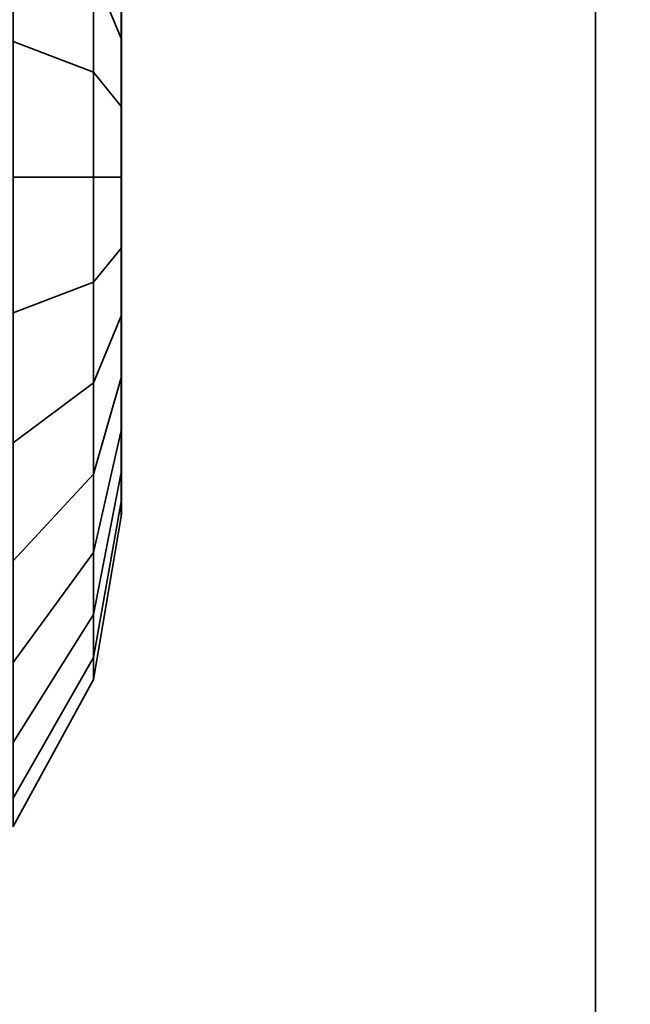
# Model space of a CAD drawing. Header units: millimetres. Extents: x -603 to 3703, y -120 to 193.
# Tile 301 of 656: x 1011.65 to 1012.551, y -17.219 to -15.768. Entities that reach past the tile are written whole.
import ezdxf

# ---------------------------------------------------------------- set-up
doc = ezdxf.new("R2010")
doc.units = ezdxf.units.MM
doc.layers.add('152', color=7, linetype='Continuous', true_color=0xffffff)

# ---------------------------------------------------------------- blocks, each defined once
blk = doc.blocks.new('UG_SURFACE_002')
at = {"layer": '152', "color": 252, "linetype": 'Continuous', "lineweight": 35}
for points in [[(2177.5, -35, 2213.0001), (2177.5, 174.4, 2213.0001), (822.5, 174.4, 2213.0001), (822.5, -35, 2213.0001)], [(972.5, -35, 2063), (972.5, 174.4, 2063), (2027.4999, 174.4, 2063), (2027.4999, -35, 2063)]]:
    blk.add_3dface(points, dxfattribs=at)
blk = doc.blocks.new('UG_SURFACE_087')
at = {"layer": '152', "color": 252, "linetype": 'Continuous', "lineweight": 35}
for points in [[(1011, 14.42, 2022.5), (1011, -46.92, 2022.5), (1012.5, -46.92, 2020.9999), (1012.5, 14.42, 2020.9999)], [(1012.5, 14.42, -7), (1012.5, -46.92, -7), (1011, -46.92, -7), (1011, 14.42, -7)], [(1012.5, -46.92, 2020.9999), (1012.5, -46.92, -7), (1012.5, 14.42, -7), (1012.5, 14.42, 2020.9999)]]:
    blk.add_3dface(points, dxfattribs=at)
blk = doc.blocks.new('UG_SURFACE_088')
at = {"layer": '152', "color": 252, "linetype": 'Continuous', "lineweight": 35}
for points in [[(1011, 14.42, 2022.5), (1011, -46.92, 2022.5), (1012.5, -46.92, 2020.9999), (1012.5, 14.42, 2020.9999)], [(1012.5, 14.42, -7), (1012.5, -46.92, -7), (1011, -46.92, -7), (1011, 14.42, -7)], [(1012.5, -46.92, 2020.9999), (1012.5, -46.92, -7), (1012.5, 14.42, -7), (1012.5, 14.42, 2020.9999)]]:
    blk.add_3dface(points, dxfattribs=at)
blk = doc.blocks.new('UG_SURFACE_089')
at = {"layer": '152', "color": 252, "linetype": 'Continuous', "lineweight": 35}
for points in [[(1011, -46.92, 2022.5), (1989, -46.92, 2022.5), (1989, 14.42, 2022.5), (1011, 14.42, 2022.5)], [(1011, -46.92, 2022.5), (1011, 14.42, 2022.5), (1012.5, 14.42, 2020.9999), (1012.5, -46.92, 2020.9999)], [(1012.5, -46.92, 2020.9999), (1012.5, 14.42, 2020.9999), (1987.5, 14.42, 2020.9999), (1987.5, -46.92, 2020.9999)]]:
    blk.add_3dface(points, dxfattribs=at)
blk = doc.blocks.new('UG_SURFACE_091')
at = {"layer": '152', "color": 252, "linetype": 'Continuous', "lineweight": 35}
for points in [[(1011.6403, -15.7999, 999.0584), (1011.6403, -15.4342, 999.2213), (1011.7589, -15.5623, 999.3975), (1011.7589, -15.8452, 999.2716)], [(1011.7589, -15.8452, 1180.7284), (1011.7589, -15.5623, 1180.6024), (1011.6403, -15.4342, 1180.7787), (1011.6403, -15.7999, 1180.9416)], [(1011.7589, -15.4466, 1000.4983), (1011.7589, -15.6971, 1000.6803), (1011.8001, -15.7966, 1000.4568), (1011.8001, -15.6284, 1000.3346)], [(1011.8001, -15.6284, 1179.6654), (1011.8001, -15.7966, 1179.5433), (1011.7589, -15.6971, 1179.3197), (1011.7589, -15.4466, 1179.5018)], [(1011.8001, -15.567, 999.75), (1011.8001, -15.5027, 999.9477), (1011.8001, -15.5245, 1000.1545), (1011.8001, -16, 1000)], [(1011.8001, -15.6284, 1179.6654), (1011.8001, -15.5245, 1179.8455), (1011.8001, -15.5027, 1180.0523), (1011.8001, -16, 1179.9999)], [(1011.8001, -15.5027, 1180.0523), (1011.8001, -15.567, 1180.25), (1011.8001, -15.7061, 1180.4045), (1011.8001, -16, 1179.9999)], [(1011.8001, -15.5245, 1000.1545), (1011.8001, -15.6284, 1000.3346), (1011.8001, -15.7966, 1000.4568), (1011.8001, -16, 1000)], [(1011.7589, -15.8452, 999.2716), (1011.7589, -15.5623, 999.3975), (1011.8001, -15.7061, 999.5955), (1011.8001, -15.896, 999.5109)], [(1011.8001, -15.896, 1180.4891), (1011.8001, -15.7061, 1180.4045), (1011.7589, -15.5623, 1180.6024), (1011.7589, -15.8452, 1180.7284)], [(1011.8001, -15.896, 999.5109), (1011.8001, -15.7061, 999.5955), (1011.8001, -15.567, 999.75), (1011.8001, -16, 1000)], [(1011.6403, -15.6085, 1000.8794), (1011.6403, -16, 1000.9626), (1011.7589, -16, 1000.7447), (1011.7589, -15.6971, 1000.6803)], [(1011.7589, -15.6971, 1179.3197), (1011.7589, -16, 1179.2554), (1011.6403, -16, 1179.0375), (1011.6403, -15.6085, 1179.1207)], [(1011.8001, -16, 1179.9999), (1011.8001, -15.7966, 1179.5433), (1011.8001, -15.6284, 1179.6654)], [(1011.7589, -15.6971, 1000.6803), (1011.7589, -16, 1000.7447), (1011.8001, -16, 1000.5), (1011.8001, -15.7966, 1000.4568)], [(1011.8001, -15.7966, 1179.5433), (1011.8001, -16, 1179.5), (1011.7589, -16, 1179.2554), (1011.7589, -15.6971, 1179.3197)], [(1011.8001, -15.7061, 1180.4045), (1011.8001, -15.896, 1180.4891), (1011.8001, -16.104, 1180.4891), (1011.8001, -16, 1179.9999)], [(1011.6403, -16.2001, 999.0584), (1011.6403, -15.7999, 999.0584), (1011.7589, -15.8452, 999.2716), (1011.7589, -16.1548, 999.2716)], [(1011.7589, -16.1548, 1180.7284), (1011.7589, -15.8452, 1180.7284), (1011.6403, -15.7999, 1180.9416), (1011.6403, -16.2001, 1180.9416)], [(1011.8001, -15.7966, 1000.4568), (1011.8001, -16, 1000.5), (1011.8001, -16.2034, 1000.4568), (1011.8001, -16, 1000)], [(1011.8001, -16.2034, 1179.5433), (1011.8001, -16, 1179.5), (1011.8001, -15.7966, 1179.5433), (1011.8001, -16, 1179.9999)], [(1011.7589, -16.1548, 999.2716), (1011.7589, -15.8452, 999.2716), (1011.8001, -15.896, 999.5109), (1011.8001, -16.104, 999.5109)], [(1011.8001, -16.104, 1180.4891), (1011.8001, -15.896, 1180.4891), (1011.7589, -15.8452, 1180.7284), (1011.7589, -16.1548, 1180.7284)], [(1011.8001, -16.2939, 999.5955), (1011.8001, -16.104, 999.5109), (1011.8001, -15.896, 999.5109), (1011.8001, -16, 1000)], [(1011.6403, -16, 1000.9626), (1011.6403, -16.3915, 1000.8794), (1011.7589, -16.3029, 1000.6803), (1011.7589, -16, 1000.7447)], [(1011.7589, -16, 1179.2554), (1011.7589, -16.3029, 1179.3197), (1011.6403, -16.3915, 1179.1207), (1011.6403, -16, 1179.0375)], [(1011.7589, -16, 1000.7447), (1011.7589, -16.3029, 1000.6803), (1011.8001, -16.2034, 1000.4568), (1011.8001, -16, 1000.5)], [(1011.8001, -16, 1179.5), (1011.8001, -16.2034, 1179.5433), (1011.7589, -16.3029, 1179.3197), (1011.7589, -16, 1179.2554)], [(1011.8001, -16, 1000), (1011.8001, -16.2034, 1000.4568), (1011.8001, -16.3716, 1000.3346)], [(1011.8001, -16.3716, 1000.3346), (1011.8001, -16.4755, 1000.1545), (1011.8001, -16.4973, 999.9477), (1011.8001, -16, 1000)], [(1011.8001, -16.4973, 999.9477), (1011.8001, -16.433, 999.75), (1011.8001, -16.2939, 999.5955), (1011.8001, -16, 1000)], [(1011.8001, -16.104, 1180.4891), (1011.8001, -16.2939, 1180.4045), (1011.8001, -16.433, 1180.25), (1011.8001, -16, 1179.9999)], [(1011.8001, -16.433, 1180.25), (1011.8001, -16.4973, 1180.0523), (1011.8001, -16.4755, 1179.8455), (1011.8001, -16, 1179.9999)], [(1011.8001, -16.4755, 1179.8455), (1011.8001, -16.3716, 1179.6654), (1011.8001, -16.2034, 1179.5433), (1011.8001, -16, 1179.9999)], [(1011.7589, -16.4377, 999.3975), (1011.7589, -16.1548, 999.2716), (1011.8001, -16.104, 999.5109), (1011.8001, -16.2939, 999.5955)], [(1011.8001, -16.2939, 1180.4045), (1011.8001, -16.104, 1180.4891), (1011.7589, -16.1548, 1180.7284), (1011.7589, -16.4377, 1180.6024)], [(1011.6403, -16.5658, 999.2213), (1011.6403, -16.2001, 999.0584), (1011.7589, -16.1548, 999.2716), (1011.7589, -16.4377, 999.3975)], [(1011.7589, -16.4377, 1180.6024), (1011.7589, -16.1548, 1180.7284), (1011.6403, -16.2001, 1180.9416), (1011.6403, -16.5658, 1180.7787)], [(1011.7589, -16.3029, 1000.6803), (1011.7589, -16.5534, 1000.4983), (1011.8001, -16.3716, 1000.3346), (1011.8001, -16.2034, 1000.4568)], [(1011.8001, -16.2034, 1179.5433), (1011.8001, -16.3716, 1179.6654), (1011.7589, -16.5534, 1179.5018), (1011.7589, -16.3029, 1179.3197)], [(1011.6403, -16.3915, 1000.8794), (1011.6403, -16.7153, 1000.6441), (1011.7589, -16.5534, 1000.4983), (1011.7589, -16.3029, 1000.6803)], [(1011.7589, -16.3029, 1179.3197), (1011.7589, -16.5534, 1179.5018), (1011.6403, -16.7153, 1179.3559), (1011.6403, -16.3915, 1179.1207)], [(1011.7589, -16.6449, 999.6276), (1011.7589, -16.4377, 999.3975), (1011.8001, -16.2939, 999.5955), (1011.8001, -16.433, 999.75)], [(1011.8001, -16.433, 1180.25), (1011.8001, -16.2939, 1180.4045), (1011.7589, -16.4377, 1180.6024), (1011.7589, -16.6449, 1180.3724)], [(1011.7589, -16.5534, 1000.4983), (1011.7589, -16.7082, 1000.2301), (1011.8001, -16.4755, 1000.1545), (1011.8001, -16.3716, 1000.3346)], [(1011.8001, -16.3716, 1179.6654), (1011.8001, -16.4755, 1179.8455), (1011.7589, -16.7082, 1179.7699), (1011.7589, -16.5534, 1179.5018)], [(1011.7589, -16.7406, 999.9222), (1011.7589, -16.6449, 999.6276), (1011.8001, -16.433, 999.75), (1011.8001, -16.4973, 999.9477)], [(1011.8001, -16.4973, 1180.0523), (1011.8001, -16.433, 1180.25), (1011.7589, -16.6449, 1180.3724), (1011.7589, -16.7406, 1180.0778)], [(1011.6403, -16.8336, 999.5187), (1011.6403, -16.5658, 999.2213), (1011.7589, -16.4377, 999.3975), (1011.7589, -16.6449, 999.6276)], [(1011.7589, -16.6449, 1180.3724), (1011.7589, -16.4377, 1180.6024), (1011.6403, -16.5658, 1180.7787), (1011.6403, -16.8336, 1180.4813)], [(1011.7589, -16.7082, 1000.2301), (1011.7589, -16.7406, 999.9222), (1011.8001, -16.4973, 999.9477), (1011.8001, -16.4755, 1000.1545)], [(1011.8001, -16.4755, 1179.8455), (1011.8001, -16.4973, 1180.0523), (1011.7589, -16.7406, 1180.0778), (1011.7589, -16.7082, 1179.7699)], [(1011.6403, -16.7153, 1000.6441), (1011.6403, -16.9155, 1000.2974), (1011.7589, -16.7082, 1000.2301), (1011.7589, -16.5534, 1000.4983)], [(1011.7589, -16.5534, 1179.5018), (1011.7589, -16.7082, 1179.7699), (1011.6403, -16.9155, 1179.7025), (1011.6403, -16.7153, 1179.3559)], [(1011.6403, -16.9573, 999.8994), (1011.6403, -16.8336, 999.5187), (1011.7589, -16.6449, 999.6276), (1011.7589, -16.7406, 999.9222)], [(1011.7589, -16.7406, 1180.0778), (1011.7589, -16.6449, 1180.3724), (1011.6403, -16.8336, 1180.4813), (1011.6403, -16.9573, 1180.1006)], [(1011.6403, -16.9155, 1000.2974), (1011.6403, -16.9573, 999.8994), (1011.7589, -16.7406, 999.9222), (1011.7589, -16.7082, 1000.2301)], [(1011.7589, -16.7082, 1179.7699), (1011.7589, -16.7406, 1180.0778), (1011.6403, -16.9573, 1180.1006), (1011.6403, -16.9155, 1179.7025)]]:
    blk.add_3dface(points, dxfattribs=at)
blk = doc.blocks.new('UG_SURFACE_095')
at = {"layer": '152', "color": 252, "linetype": 'Continuous', "lineweight": 35}
for points in [[(1011.6403, -15.7999, 999.0584), (1011.6403, -15.4342, 999.2213), (1011.7589, -15.5623, 999.3975), (1011.7589, -15.8452, 999.2716)], [(1011.7589, -15.8452, 1180.7284), (1011.7589, -15.5623, 1180.6024), (1011.6403, -15.4342, 1180.7787), (1011.6403, -15.7999, 1180.9416)], [(1011.7589, -15.4466, 1000.4983), (1011.7589, -15.6971, 1000.6803), (1011.8001, -15.7966, 1000.4568), (1011.8001, -15.6284, 1000.3346)], [(1011.8001, -15.6284, 1179.6654), (1011.8001, -15.7966, 1179.5433), (1011.7589, -15.6971, 1179.3197), (1011.7589, -15.4466, 1179.5018)], [(1011.8001, -15.567, 999.75), (1011.8001, -15.5027, 999.9477), (1011.8001, -15.5245, 1000.1545), (1011.8001, -16, 1000)], [(1011.8001, -15.6284, 1179.6654), (1011.8001, -15.5245, 1179.8455), (1011.8001, -15.5027, 1180.0523), (1011.8001, -16, 1179.9999)], [(1011.8001, -15.5027, 1180.0523), (1011.8001, -15.567, 1180.25), (1011.8001, -15.7061, 1180.4045), (1011.8001, -16, 1179.9999)], [(1011.8001, -15.5245, 1000.1545), (1011.8001, -15.6284, 1000.3346), (1011.8001, -15.7966, 1000.4568), (1011.8001, -16, 1000)], [(1011.7589, -15.8452, 999.2716), (1011.7589, -15.5623, 999.3975), (1011.8001, -15.7061, 999.5955), (1011.8001, -15.896, 999.5109)], [(1011.8001, -15.896, 1180.4891), (1011.8001, -15.7061, 1180.4045), (1011.7589, -15.5623, 1180.6024), (1011.7589, -15.8452, 1180.7284)], [(1011.8001, -15.896, 999.5109), (1011.8001, -15.7061, 999.5955), (1011.8001, -15.567, 999.75), (1011.8001, -16, 1000)], [(1011.6403, -15.6085, 1000.8794), (1011.6403, -16, 1000.9626), (1011.7589, -16, 1000.7447), (1011.7589, -15.6971, 1000.6803)], [(1011.7589, -15.6971, 1179.3197), (1011.7589, -16, 1179.2554), (1011.6403, -16, 1179.0375), (1011.6403, -15.6085, 1179.1207)], [(1011.8001, -16, 1179.9999), (1011.8001, -15.7966, 1179.5433), (1011.8001, -15.6284, 1179.6654)], [(1011.7589, -15.6971, 1000.6803), (1011.7589, -16, 1000.7447), (1011.8001, -16, 1000.5), (1011.8001, -15.7966, 1000.4568)], [(1011.8001, -15.7966, 1179.5433), (1011.8001, -16, 1179.5), (1011.7589, -16, 1179.2554), (1011.7589, -15.6971, 1179.3197)], [(1011.8001, -15.7061, 1180.4045), (1011.8001, -15.896, 1180.4891), (1011.8001, -16.104, 1180.4891), (1011.8001, -16, 1179.9999)], [(1011.6403, -16.2001, 999.0584), (1011.6403, -15.7999, 999.0584), (1011.7589, -15.8452, 999.2716), (1011.7589, -16.1548, 999.2716)], [(1011.7589, -16.1548, 1180.7284), (1011.7589, -15.8452, 1180.7284), (1011.6403, -15.7999, 1180.9416), (1011.6403, -16.2001, 1180.9416)], [(1011.8001, -15.7966, 1000.4568), (1011.8001, -16, 1000.5), (1011.8001, -16.2034, 1000.4568), (1011.8001, -16, 1000)], [(1011.8001, -16.2034, 1179.5433), (1011.8001, -16, 1179.5), (1011.8001, -15.7966, 1179.5433), (1011.8001, -16, 1179.9999)], [(1011.7589, -16.1548, 999.2716), (1011.7589, -15.8452, 999.2716), (1011.8001, -15.896, 999.5109), (1011.8001, -16.104, 999.5109)], [(1011.8001, -16.104, 1180.4891), (1011.8001, -15.896, 1180.4891), (1011.7589, -15.8452, 1180.7284), (1011.7589, -16.1548, 1180.7284)], [(1011.8001, -16.2939, 999.5955), (1011.8001, -16.104, 999.5109), (1011.8001, -15.896, 999.5109), (1011.8001, -16, 1000)], [(1011.6403, -16, 1000.9626), (1011.6403, -16.3915, 1000.8794), (1011.7589, -16.3029, 1000.6803), (1011.7589, -16, 1000.7447)], [(1011.7589, -16, 1179.2554), (1011.7589, -16.3029, 1179.3197), (1011.6403, -16.3915, 1179.1207), (1011.6403, -16, 1179.0375)], [(1011.7589, -16, 1000.7447), (1011.7589, -16.3029, 1000.6803), (1011.8001, -16.2034, 1000.4568), (1011.8001, -16, 1000.5)], [(1011.8001, -16, 1179.5), (1011.8001, -16.2034, 1179.5433), (1011.7589, -16.3029, 1179.3197), (1011.7589, -16, 1179.2554)], [(1011.8001, -16, 1000), (1011.8001, -16.2034, 1000.4568), (1011.8001, -16.3716, 1000.3346)], [(1011.8001, -16.3716, 1000.3346), (1011.8001, -16.4755, 1000.1545), (1011.8001, -16.4973, 999.9477), (1011.8001, -16, 1000)], [(1011.8001, -16.4973, 999.9477), (1011.8001, -16.433, 999.75), (1011.8001, -16.2939, 999.5955), (1011.8001, -16, 1000)], [(1011.8001, -16.104, 1180.4891), (1011.8001, -16.2939, 1180.4045), (1011.8001, -16.433, 1180.25), (1011.8001, -16, 1179.9999)], [(1011.8001, -16.433, 1180.25), (1011.8001, -16.4973, 1180.0523), (1011.8001, -16.4755, 1179.8455), (1011.8001, -16, 1179.9999)], [(1011.8001, -16.4755, 1179.8455), (1011.8001, -16.3716, 1179.6654), (1011.8001, -16.2034, 1179.5433), (1011.8001, -16, 1179.9999)], [(1011.7589, -16.4377, 999.3975), (1011.7589, -16.1548, 999.2716), (1011.8001, -16.104, 999.5109), (1011.8001, -16.2939, 999.5955)], [(1011.8001, -16.2939, 1180.4045), (1011.8001, -16.104, 1180.4891), (1011.7589, -16.1548, 1180.7284), (1011.7589, -16.4377, 1180.6024)], [(1011.6403, -16.5658, 999.2213), (1011.6403, -16.2001, 999.0584), (1011.7589, -16.1548, 999.2716), (1011.7589, -16.4377, 999.3975)], [(1011.7589, -16.4377, 1180.6024), (1011.7589, -16.1548, 1180.7284), (1011.6403, -16.2001, 1180.9416), (1011.6403, -16.5658, 1180.7787)], [(1011.7589, -16.3029, 1000.6803), (1011.7589, -16.5534, 1000.4983), (1011.8001, -16.3716, 1000.3346), (1011.8001, -16.2034, 1000.4568)], [(1011.8001, -16.2034, 1179.5433), (1011.8001, -16.3716, 1179.6654), (1011.7589, -16.5534, 1179.5018), (1011.7589, -16.3029, 1179.3197)], [(1011.6403, -16.3915, 1000.8794), (1011.6403, -16.7153, 1000.6441), (1011.7589, -16.5534, 1000.4983), (1011.7589, -16.3029, 1000.6803)], [(1011.7589, -16.3029, 1179.3197), (1011.7589, -16.5534, 1179.5018), (1011.6403, -16.7153, 1179.3559), (1011.6403, -16.3915, 1179.1207)], [(1011.7589, -16.6449, 999.6276), (1011.7589, -16.4377, 999.3975), (1011.8001, -16.2939, 999.5955), (1011.8001, -16.433, 999.75)], [(1011.8001, -16.433, 1180.25), (1011.8001, -16.2939, 1180.4045), (1011.7589, -16.4377, 1180.6024), (1011.7589, -16.6449, 1180.3724)], [(1011.7589, -16.5534, 1000.4983), (1011.7589, -16.7082, 1000.2301), (1011.8001, -16.4755, 1000.1545), (1011.8001, -16.3716, 1000.3346)], [(1011.8001, -16.3716, 1179.6654), (1011.8001, -16.4755, 1179.8455), (1011.7589, -16.7082, 1179.7699), (1011.7589, -16.5534, 1179.5018)], [(1011.7589, -16.7406, 999.9222), (1011.7589, -16.6449, 999.6276), (1011.8001, -16.433, 999.75), (1011.8001, -16.4973, 999.9477)], [(1011.8001, -16.4973, 1180.0523), (1011.8001, -16.433, 1180.25), (1011.7589, -16.6449, 1180.3724), (1011.7589, -16.7406, 1180.0778)], [(1011.6403, -16.8336, 999.5187), (1011.6403, -16.5658, 999.2213), (1011.7589, -16.4377, 999.3975), (1011.7589, -16.6449, 999.6276)], [(1011.7589, -16.6449, 1180.3724), (1011.7589, -16.4377, 1180.6024), (1011.6403, -16.5658, 1180.7787), (1011.6403, -16.8336, 1180.4813)], [(1011.7589, -16.7082, 1000.2301), (1011.7589, -16.7406, 999.9222), (1011.8001, -16.4973, 999.9477), (1011.8001, -16.4755, 1000.1545)], [(1011.8001, -16.4755, 1179.8455), (1011.8001, -16.4973, 1180.0523), (1011.7589, -16.7406, 1180.0778), (1011.7589, -16.7082, 1179.7699)], [(1011.6403, -16.7153, 1000.6441), (1011.6403, -16.9155, 1000.2974), (1011.7589, -16.7082, 1000.2301), (1011.7589, -16.5534, 1000.4983)], [(1011.7589, -16.5534, 1179.5018), (1011.7589, -16.7082, 1179.7699), (1011.6403, -16.9155, 1179.7025), (1011.6403, -16.7153, 1179.3559)], [(1011.6403, -16.9573, 999.8994), (1011.6403, -16.8336, 999.5187), (1011.7589, -16.6449, 999.6276), (1011.7589, -16.7406, 999.9222)], [(1011.7589, -16.7406, 1180.0778), (1011.7589, -16.6449, 1180.3724), (1011.6403, -16.8336, 1180.4813), (1011.6403, -16.9573, 1180.1006)], [(1011.6403, -16.9155, 1000.2974), (1011.6403, -16.9573, 999.8994), (1011.7589, -16.7406, 999.9222), (1011.7589, -16.7082, 1000.2301)], [(1011.7589, -16.7082, 1179.7699), (1011.7589, -16.7406, 1180.0778), (1011.6403, -16.9573, 1180.1006), (1011.6403, -16.9155, 1179.7025)]]:
    blk.add_3dface(points, dxfattribs=at)

msp = doc.modelspace()

# ---------------------------------------------------------------- linework, layer by layer
at = {"layer": '152', "color": 252, "linetype": 'Continuous', "lineweight": -3, "true_color": 0x939598}
for p, q in [((1012.5, -46.92, 2021), (1012.5, 14.42, 2021)), ((1012.5, 14.42, -7), (1012.5, -46.92, -7)), ((1012.5, -46.92, 2021), (1012.5, 14.42, 2021)), ((1012.5, 14.42, -7), (1012.5, -46.92, -7)), ((1012.5, -46.92, 2021), (1012.5, 14.42, 2021))]:
    msp.add_line(p, q, dxfattribs=at)
at = {"layer": '152', "color": 252, "linetype": 'Continuous', "lineweight": -3, "true_color": 0x939598, "extrusion": (1, 0, 0)}
for centre in [(-16, 1000, 1011.8), (-16, 1180, 1011.8), (-16, 1000, 1011.8), (-16, 1180, 1011.8)]:
    msp.add_circle(centre, 0.5, dxfattribs=at)

# ---------------------------------------------------------------- block references
at = {"layer": '152', "color": 252, "linetype": 'Continuous', "lineweight": -3, "true_color": 0x939598}
for name in ['UG_SURFACE_002', 'UG_SURFACE_087', 'UG_SURFACE_088', 'UG_SURFACE_089', 'UG_SURFACE_091', 'UG_SURFACE_095']:
    msp.add_blockref(name, (0, 0), dxfattribs=at)

doc.saveas('drawing.dxf')
